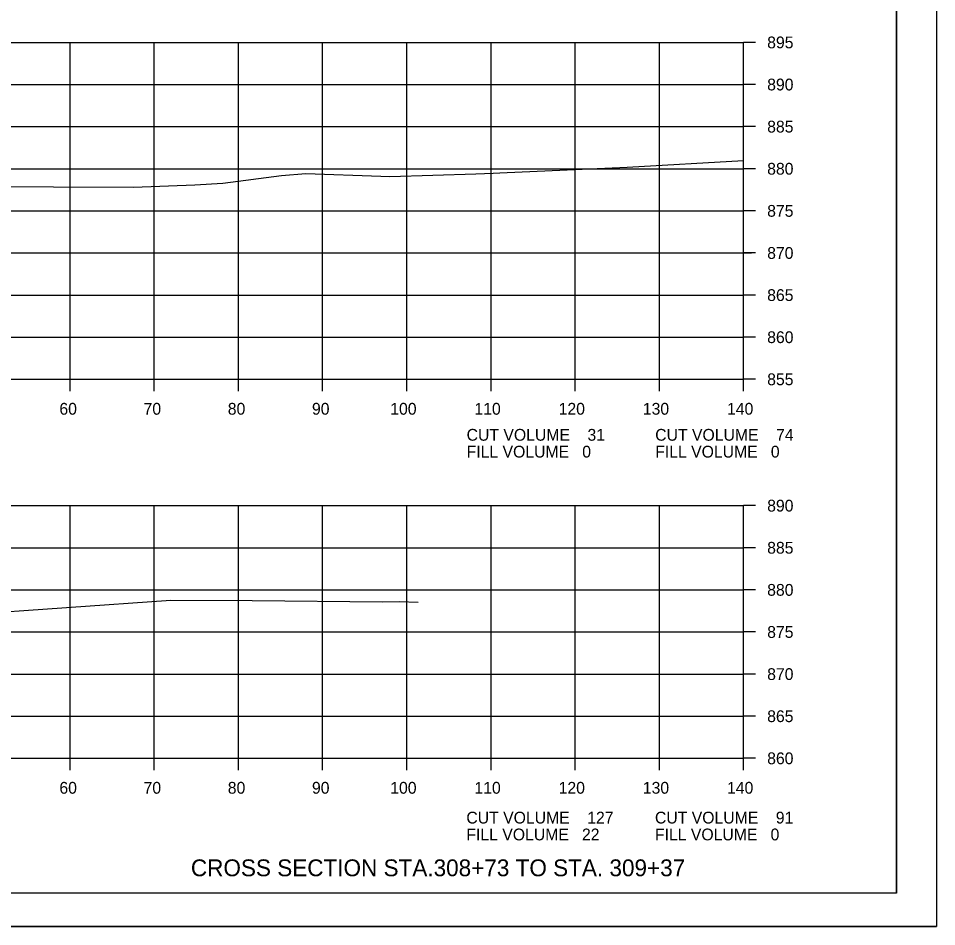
# Model space of a CAD drawing. Extents: x 1486524 to 1499135, y 326561 to 337924.
# Drawn here: x 1489036.7 to 1489145.8, y 334699.3 to 334807.2 of the extents above; entities that cross this region are included whole.
import ezdxf

# ---------------------------------------------------------------- set-up
doc = ezdxf.new("R2010")
doc.units = 0
for name, color, linetype in [('E_Const Align', 7, 'Continuous'), ('E_Const Align Station', 7, 'Continuous'), ('E_Ownership Information', 7, 'Continuous'), ('E_Property Line', 7, 'Continuous'), ('E_Proposed ROW Fig Annot', 7, 'Continuous'), ('E_Quarter Calls', 7, 'Continuous'), ('E_Tract Number', 7, 'Continuous')]:
    doc.layers.add(name, color=color, linetype=linetype)

msp = doc.modelspace()

# ---------------------------------------------------------------- linework, layer by layer
at = {"layer": 'E_Const Align'}
for p, q in [((1489122.89, 334764.33), (1489122.89, 334804.33)), ((1489124.29, 334804.33), (1489122.89, 334804.33)), ((1489124.29, 334799.33), (1489122.89, 334799.33)), ((1489124.29, 334794.33), (1489122.89, 334794.33)), ((1489124.29, 334789.33), (1489122.89, 334789.33)), ((1489124.29, 334784.33), (1489122.89, 334784.33)), ((1489124.29, 334779.33), (1489122.89, 334779.33)), ((1489124.29, 334774.33), (1489122.89, 334774.33)), ((1489124.29, 334769.33), (1489122.89, 334769.33)), ((1488842.89, 334764.33), (1489122.89, 334764.33)), ((1489042.89, 334762.93), (1489042.89, 334764.33)), ((1489052.89, 334762.93), (1489052.89, 334764.33)), ((1489062.89, 334762.93), (1489062.89, 334764.33)), ((1489072.89, 334762.93), (1489072.89, 334764.33)), ((1489082.89, 334762.93), (1489082.89, 334764.33)), ((1489092.89, 334762.93), (1489092.89, 334764.33)), ((1489102.89, 334762.93), (1489102.89, 334764.33)), ((1489112.89, 334762.93), (1489112.89, 334764.33)), ((1489122.89, 334762.93), (1489122.89, 334764.33)), ((1489124.29, 334764.33), (1489122.89, 334764.33)), ((1489122.89, 334719.33), (1489122.89, 334749.33)), ((1489124.29, 334749.33), (1489122.89, 334749.33)), ((1489124.29, 334744.33), (1489122.89, 334744.33)), ((1489124.29, 334739.33), (1489122.89, 334739.33)), ((1489124.29, 334734.33), (1489122.89, 334734.33)), ((1489124.29, 334729.33), (1489122.89, 334729.33)), ((1489124.29, 334724.33), (1489122.89, 334724.33)), ((1488842.89, 334719.33), (1489122.89, 334719.33)), ((1489042.89, 334717.93), (1489042.89, 334719.33)), ((1489052.89, 334717.93), (1489052.89, 334719.33)), ((1489062.89, 334717.93), (1489062.89, 334719.33)), ((1489072.89, 334717.93), (1489072.89, 334719.33)), ((1489082.89, 334717.93), (1489082.89, 334719.33)), ((1489092.89, 334717.93), (1489092.89, 334719.33)), ((1489102.89, 334717.93), (1489102.89, 334719.33)), ((1489112.89, 334717.93), (1489112.89, 334719.33)), ((1489122.89, 334717.93), (1489122.89, 334719.33)), ((1489124.29, 334719.33), (1489122.89, 334719.33))]:
    msp.add_line(p, q, dxfattribs=at)
at = {"layer": 'E_Ownership Information'}
for p, q in [((1488842.89, 334804.33), (1489122.89, 334804.33)), ((1489042.89, 334764.33), (1489042.89, 334804.33)), ((1489052.89, 334764.33), (1489052.89, 334804.33)), ((1489062.89, 334764.33), (1489062.89, 334804.33)), ((1489072.89, 334764.33), (1489072.89, 334804.33)), ((1489082.89, 334764.33), (1489082.89, 334804.33)), ((1489092.89, 334764.33), (1489092.89, 334804.33)), ((1489102.89, 334764.33), (1489102.89, 334804.33)), ((1489112.89, 334764.33), (1489112.89, 334804.33)), ((1489122.89, 334764.33), (1489122.89, 334804.33)), ((1488842.89, 334799.33), (1489122.89, 334799.33)), ((1488842.89, 334794.33), (1489122.89, 334794.33)), ((1488842.89, 334789.33), (1489122.89, 334789.33)), ((1488842.89, 334784.33), (1489122.89, 334784.33)), ((1488843.82, 334779.33), (1489123.82, 334779.33)), ((1488842.89, 334774.33), (1489122.89, 334774.33)), ((1488842.89, 334769.33), (1489122.89, 334769.33)), ((1488842.89, 334764.33), (1489122.89, 334764.33)), ((1488842.89, 334749.33), (1489122.89, 334749.33)), ((1489042.89, 334719.33), (1489042.89, 334749.33)), ((1489052.89, 334719.33), (1489052.89, 334749.33)), ((1489062.89, 334719.33), (1489062.89, 334749.33)), ((1489072.89, 334719.33), (1489072.89, 334749.33)), ((1489082.89, 334719.33), (1489082.89, 334749.33)), ((1489092.89, 334719.33), (1489092.89, 334749.33)), ((1489102.89, 334719.33), (1489102.89, 334749.33)), ((1489112.89, 334719.33), (1489112.89, 334749.33)), ((1489122.89, 334719.33), (1489122.89, 334749.33)), ((1488842.89, 334744.33), (1489122.89, 334744.33)), ((1488842.89, 334739.33), (1489122.89, 334739.33)), ((1488842.89, 334734.33), (1489122.89, 334734.33)), ((1488842.89, 334729.33), (1489122.89, 334729.33)), ((1488842.89, 334724.33), (1489122.89, 334724.33)), ((1488842.89, 334719.33), (1489122.89, 334719.33))]:
    msp.add_line(p, q, dxfattribs=at)
at = {"layer": 'E_Property Line'}
for q in [(1489141.07, 334908.79), (1488824.89, 334703.33)]:
    msp.add_line((1489141.07, 334703.33), q, dxfattribs=at)
at = {"layer": 'E_Quarter Calls'}
msp.add_line((1488812.48, 334699.35), (1489145.82, 334699.35), dxfattribs=at)
for points in [[(1488812.48, 334912.69), (1489145.82, 334912.69), (1489145.82, 334699.35), (1488812.48, 334699.35)], [(1489058.81, 334908.79), (1489058.81, 334898.91), (1489094.54, 334898.91), (1489094.54, 334895.99), (1489117.74, 334895.99), (1489117.74, 334871.66), (1489141.07, 334871.66), (1489141.07, 334703.33), (1488824.89, 334703.33), (1488824.89, 334908.79)]]:
    msp.add_lwpolyline(points, close=True, dxfattribs=at)
at = {"layer": 'E_Tract Number'}
for points in [[(1489028.68, 334787.28), (1489040.92, 334787.18), (1489050.41, 334787.13), (1489057.69, 334787.41), (1489061.04, 334787.61), (1489068.01, 334788.52), (1489070.91, 334788.77), (1489079.8, 334788.44), (1489080.86, 334788.41), (1489091.08, 334788.74), (1489093.14, 334788.8), (1489093.92, 334788.83), (1489109.06, 334789.5), (1489122.89, 334790.3)], [(1489030.04, 334736.37), (1489054.86, 334738.09), (1489064.5, 334738.06), (1489080.01, 334737.92), (1489081.99, 334737.96), (1489084.25, 334737.89)]]:
    msp.add_lwpolyline(points, dxfattribs=at)

# ---------------------------------------------------------------- texts
at = {"layer": 'E_Const Align Station'}
for s, p in [('895', (1489125.69, 334803.63)), ('890', (1489125.69, 334798.63)), ('885', (1489125.69, 334793.63)), ('880', (1489125.69, 334788.63)), ('875', (1489125.69, 334783.63)), ('870', (1489125.69, 334778.63)), ('865', (1489125.69, 334773.63)), ('860', (1489125.69, 334768.63)), ('855', (1489125.69, 334763.63)), ('60', (1489041.62, 334760.13)), ('70', (1489051.62, 334760.13)), ('80', (1489061.62, 334760.13)), ('90', (1489071.62, 334760.13)), ('100', (1489080.92, 334760.13)), ('110', (1489090.92, 334760.13)), ('120', (1489100.92, 334760.13)), ('130', (1489110.92, 334760.13)), ('140', (1489120.92, 334760.13)), ('CUT VOLUME    31', (1489089.99, 334757.04)), ('CUT VOLUME    74', (1489112.39, 334757.04)), ('FILL VOLUME   0', (1489089.99, 334755.04)), ('FILL VOLUME   0', (1489112.39, 334755.04)), ('890', (1489125.69, 334748.63)), ('885', (1489125.69, 334743.63)), ('880', (1489125.69, 334738.63)), ('875', (1489125.69, 334733.63)), ('870', (1489125.69, 334728.63)), ('865', (1489125.69, 334723.63)), ('860', (1489125.69, 334718.63)), ('60', (1489041.62, 334715.13)), ('70', (1489051.62, 334715.13)), ('80', (1489061.62, 334715.13)), ('90', (1489071.62, 334715.13)), ('100', (1489080.92, 334715.13)), ('110', (1489090.92, 334715.13)), ('120', (1489100.92, 334715.13)), ('130', (1489110.92, 334715.13)), ('140', (1489120.92, 334715.13)), ('CUT VOLUME    127', (1489089.96, 334711.59)), ('CUT VOLUME    91', (1489112.36, 334711.59)), ('FILL VOLUME   22', (1489089.96, 334709.59)), ('FILL VOLUME   0', (1489112.36, 334709.59))]:
    msp.add_text(s, height=1.4, dxfattribs=at).set_placement(p)
at = {"layer": 'E_Proposed ROW Fig Annot'}
msp.add_text('CROSS SECTION STA.308+73 TO STA. 309+37', height=2, dxfattribs=at).set_placement((1489057.24, 334705.33))

doc.saveas('drawing.dxf')
